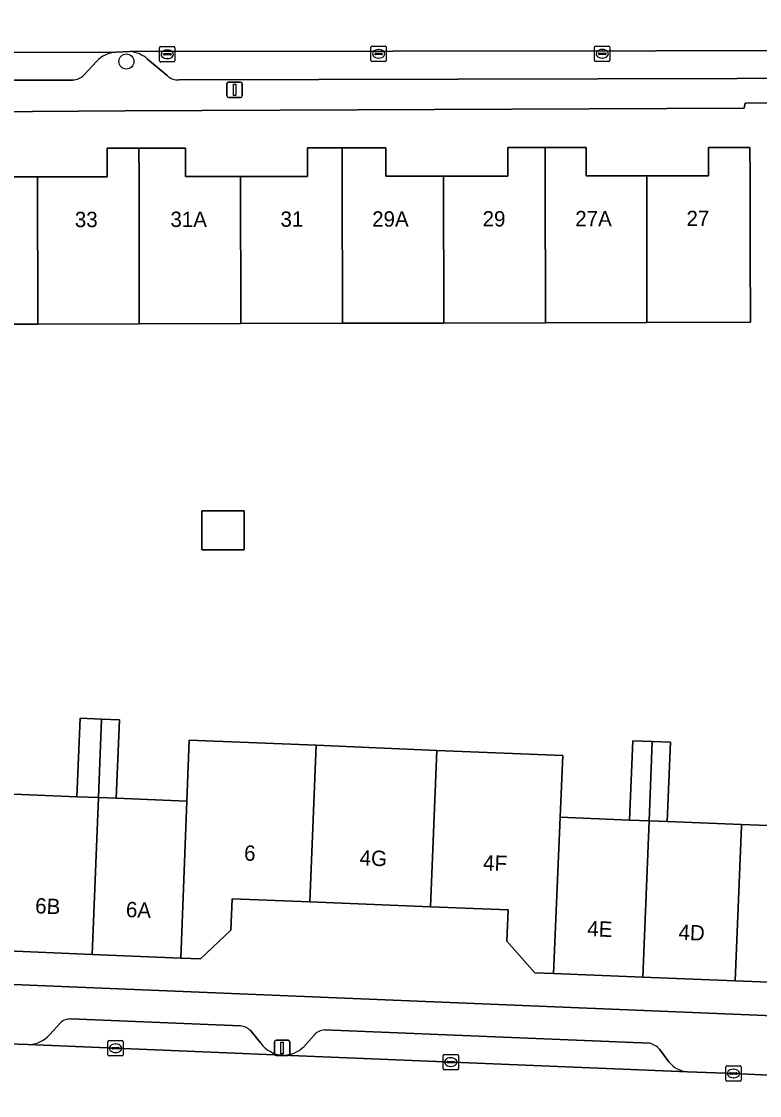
# Model space of a CAD drawing. Extents: x 160732 to 162107, y 387428 to 388479.
# Drawn here: x 161601.3 to 161649.3, y 388009.5 to 388079.4 of the extents above; entities that cross this region are included whole.
import ezdxf

# ---------------------------------------------------------------- set-up
doc = ezdxf.new("R2010")
doc.units = 0
for name, color, linetype in [('IMGEO_Boom', 7, 'Continuous'), ('IMGEO_Erf', 7, 'Continuous'), ('IMGEO_Kolk', 7, 'Continuous'), ('IMGEO_Lichtmast', 7, 'Continuous'), ('IMGEO_Muur', 7, 'Continuous'), ('IMGEO_Pand', 7, 'Continuous'), ('IMGEO_Pand_nummerreeks', 7, 'Continuous'), ('IMGEO_Parkeervlak_open', 7, 'Continuous'), ('IMGEO_Rijbaan_lokaal_open', 7, 'Continuous'), ('IMGEO_Voetpad_open', 7, 'Continuous')]:
    doc.layers.add(name, color=color, linetype=linetype)

msp = doc.modelspace()

# ---------------------------------------------------------------- linework, layer by layer
at = {"layer": 'IMGEO_Boom'}
msp.add_circle((161608.114, 388076.748), 0.489, dxfattribs=at)
at = {"layer": 'IMGEO_Erf'}
for points in [[(161672.329, 388038.744), (161670.013, 388038.744), (161670.013, 388040.962), (161670.013, 388043.194), (161672.327, 388043.194), (161672.323, 388050.764), (161670.013, 388050.764), (161670.013, 388052.993), (161670.013, 388055.214), (161672.321, 388055.214), (161672.318, 388062.764), (161670.018, 388062.763), (161670.017, 388065.024), (161670.016, 388067.213), (161672.316, 388067.214), (161672.274, 388072.414), (161672.258, 388073.459), (161658.649, 388073.436), (161658.44, 388073.516), (161658.432, 388074.047), (161648.409, 388074.033), (161648.329, 388073.72), (161608.003, 388073.53), (161586.934, 388073.375)], [(161598.909, 388069.239), (161602.322, 388069.245), (161606.859, 388069.252), (161606.856, 388071.102), (161608.931, 388071.105), (161611.956, 388071.11), (161611.959, 388069.26), (161615.546, 388069.266), (161619.909, 388069.273), (161619.906, 388071.125), (161622.155, 388071.128), (161625.006, 388071.132), (161625.009, 388069.282), (161628.77, 388069.288), (161632.949, 388069.294), (161632.946, 388071.144), (161635.378, 388071.148), (161638.046, 388071.153), (161638.049, 388069.302), (161641.993, 388069.309), (161646.009, 388069.316), (161646.003, 388071.151), (161648.713, 388071.16), (161648.719, 388069.32), (161648.736, 388064.321), (161648.751, 388059.778), (161642.008, 388059.762), (161635.396, 388059.745), (161628.785, 388059.729), (161622.173, 388059.713), (161615.561, 388059.697), (161608.949, 388059.681), (161602.338, 388059.665), (161595.726, 388059.648)], [(161600.261, 388029.095), (161604.892, 388028.908), (161605.1, 388034.015), (161606.502, 388033.959), (161607.654, 388033.912), (161607.446, 388028.806), (161612.053, 388028.62), (161612.207, 388032.596), (161620.471, 388032.251), (161628.323, 388031.924), (161636.527, 388031.582), (161636.357, 388027.572), (161640.876, 388027.392), (161641.081, 388032.553), (161642.348, 388032.502), (161643.53, 388032.455), (161643.324, 388027.295), (161648.16, 388027.103), (161652.762, 388026.921)], [(161587.56, 388017.226), (161672.333, 388013.748), (161672.333, 388015.948), (161671.947, 388015.968), (161665.805, 388016.213), (161659.788, 388016.452), (161653.771, 388016.692), (161647.755, 388016.932), (161641.738, 388017.172), (161635.926, 388017.403), (161634.698, 388017.452), (161632.879, 388019.499), (161632.961, 388021.536), (161627.909, 388021.74), (161620.056, 388022.057), (161614.991, 388022.262), (161614.909, 388020.224), (161612.933, 388018.359), (161611.658, 388018.411), (161605.877, 388018.647), (161599.844, 388018.894)]]:
    msp.add_lwpolyline(points, dxfattribs=at)
msp.add_lwpolyline([(161613.023, 388044.965), (161613.019, 388047.5), (161615.781, 388047.505), (161615.785, 388044.968)], close=True, dxfattribs=at)
at = {"layer": 'IMGEO_Kolk'}
for p, q in [((161610.275, 388076.789), (161610.275, 388077.641)), ((161610.35, 388077.715), (161611.202, 388077.715)), ((161610.763, 388077.495), (161610.788, 388077.495)), ((161611.276, 388077.641), (161611.276, 388076.789)), ((161624.036, 388076.82), (161624.036, 388077.672)), ((161624.111, 388077.746), (161624.963, 388077.746)), ((161624.524, 388077.526), (161624.549, 388077.526)), ((161625.037, 388077.672), (161625.037, 388076.82)), ((161638.597, 388076.825), (161638.597, 388077.677)), ((161638.672, 388077.751), (161639.524, 388077.751)), ((161639.085, 388077.531), (161639.11, 388077.531)), ((161639.598, 388077.677), (161639.598, 388076.825)), ((161610.534, 388077.209), (161610.534, 388077.221)), ((161610.972, 388077.172), (161610.574, 388077.172)), ((161610.577, 388077.258), (161610.975, 388077.258)), ((161610.786, 388076.935), (161610.761, 388076.935)), ((161611.018, 388077.221), (161611.018, 388077.209)), ((161624.295, 388077.24), (161624.295, 388077.252)), ((161624.733, 388077.203), (161624.335, 388077.203)), ((161624.338, 388077.289), (161624.736, 388077.289)), ((161624.547, 388076.966), (161624.522, 388076.966)), ((161624.779, 388077.252), (161624.779, 388077.24)), ((161639.524, 388076.751), (161638.672, 388076.751)), ((161638.856, 388077.245), (161638.856, 388077.257)), ((161639.294, 388077.208), (161638.896, 388077.208)), ((161638.899, 388077.294), (161639.297, 388077.294)), ((161639.108, 388076.971), (161639.083, 388076.971)), ((161639.34, 388077.257), (161639.34, 388077.245)), ((161611.202, 388076.715), (161610.35, 388076.715)), ((161624.963, 388076.746), (161624.111, 388076.746)), ((161606.908, 388012.115), (161606.908, 388012.967)), ((161606.983, 388013.041), (161607.835, 388013.041)), ((161607.167, 388012.535), (161607.167, 388012.547)), ((161607.605, 388012.498), (161607.207, 388012.498)), ((161607.21, 388012.584), (161607.608, 388012.584)), ((161607.396, 388012.821), (161607.421, 388012.821)), ((161607.651, 388012.547), (161607.651, 388012.535)), ((161607.909, 388012.967), (161607.909, 388012.115)), ((161607.835, 388012.041), (161606.983, 388012.041)), ((161607.419, 388012.261), (161607.394, 388012.261)), ((161628.731, 388011.215), (161628.731, 388012.067)), ((161628.806, 388012.141), (161629.658, 388012.141)), ((161629.219, 388011.921), (161629.244, 388011.921)), ((161629.732, 388012.067), (161629.732, 388011.215)), ((161629.658, 388011.141), (161628.806, 388011.141)), ((161628.99, 388011.635), (161628.99, 388011.647)), ((161629.428, 388011.598), (161629.03, 388011.598)), ((161629.033, 388011.684), (161629.431, 388011.684)), ((161629.242, 388011.361), (161629.217, 388011.361)), ((161629.474, 388011.647), (161629.474, 388011.635)), ((161647.137, 388010.471), (161647.137, 388011.323)), ((161647.212, 388011.397), (161648.064, 388011.397)), ((161647.625, 388011.177), (161647.65, 388011.177)), ((161648.138, 388011.323), (161648.138, 388010.471)), ((161648.064, 388010.397), (161647.212, 388010.397)), ((161647.396, 388010.891), (161647.396, 388010.903)), ((161647.834, 388010.854), (161647.436, 388010.854)), ((161647.439, 388010.94), (161647.837, 388010.94)), ((161647.648, 388010.617), (161647.623, 388010.617)), ((161647.88, 388010.903), (161647.88, 388010.891))]:
    msp.add_line(p, q, dxfattribs=at)
for points in [[(161610.275, 388076.789), (161610.275, 388077.641)], [(161610.35, 388077.715), (161611.202, 388077.715)], [(161611.276, 388077.641), (161611.276, 388076.789)], [(161624.036, 388076.82), (161624.036, 388077.672)], [(161624.111, 388077.746), (161624.963, 388077.746)], [(161625.037, 388077.672), (161625.037, 388076.82)], [(161638.597, 388076.825), (161638.597, 388077.677)], [(161638.672, 388077.751), (161639.524, 388077.751)], [(161639.598, 388077.677), (161639.598, 388076.825)], [(161639.524, 388076.751), (161638.672, 388076.751)], [(161611.202, 388076.715), (161610.35, 388076.715)], [(161624.963, 388076.746), (161624.111, 388076.746)], [(161606.908, 388012.115), (161606.908, 388012.967)], [(161606.983, 388013.041), (161607.835, 388013.041)], [(161607.909, 388012.967), (161607.909, 388012.115)], [(161607.835, 388012.041), (161606.983, 388012.041)], [(161628.731, 388011.215), (161628.731, 388012.067)], [(161628.806, 388012.141), (161629.658, 388012.141)], [(161629.732, 388012.067), (161629.732, 388011.215)], [(161629.658, 388011.141), (161628.806, 388011.141)], [(161647.137, 388010.471), (161647.137, 388011.323)], [(161647.212, 388011.397), (161648.064, 388011.397)], [(161648.138, 388011.323), (161648.138, 388010.471)], [(161648.064, 388010.397), (161647.212, 388010.397)]]:
    msp.add_lwpolyline(points, dxfattribs=at)
for centre, radius, start, end in [((161610.352, 388077.639), 0.0765, 91.55205, 178.44795), ((161610.352, 388077.639), 0.0765, 91.55205, 178.44795), ((161611.2, 388077.639), 0.0765, 1.55205, 88.44795), ((161611.2, 388077.639), 0.0765, 1.55205, 88.44795), ((161624.113, 388077.67), 0.0765, 91.55205, 178.44795), ((161624.113, 388077.67), 0.0765, 91.55205, 178.44795), ((161624.961, 388077.67), 0.0765, 1.55205, 88.44795), ((161624.961, 388077.67), 0.0765, 1.55205, 88.44795), ((161638.674, 388077.675), 0.0765, 91.55205, 178.44795), ((161638.674, 388077.675), 0.0765, 91.55205, 178.44795), ((161639.522, 388077.675), 0.0765, 1.55205, 88.44795), ((161639.522, 388077.675), 0.0765, 1.55205, 88.44795), ((161610.352, 388076.791), 0.0765, 181.55205, 268.44795), ((161610.352, 388076.791), 0.0765, 181.55205, 268.44795), ((161610.574, 388077.218), 0.0403, 85.87752, 175.75265), ((161610.571, 388077.208), 0.0366, 178.93798, 274.71019), ((161610.975, 388077.215), 0.043, 264.86636, 352.45326), ((161610.979, 388077.22), 0.0386, 1.73085, 96.63898), ((161611.2, 388076.791), 0.0765, 271.55205, 358.44795), ((161611.2, 388076.791), 0.0765, 271.55205, 358.44795), ((161624.113, 388076.822), 0.0765, 181.55205, 268.44795), ((161624.113, 388076.822), 0.0765, 181.55205, 268.44795), ((161624.335, 388077.249), 0.0403, 85.87752, 175.75265), ((161624.332, 388077.239), 0.0366, 178.93798, 274.71019), ((161624.736, 388077.246), 0.043, 264.86636, 352.45326), ((161624.74, 388077.251), 0.0386, 1.73085, 96.63898), ((161624.961, 388076.822), 0.0765, 271.55205, 358.44795), ((161624.961, 388076.822), 0.0765, 271.55205, 358.44795), ((161638.674, 388076.827), 0.0765, 181.55205, 268.44795), ((161638.674, 388076.827), 0.0765, 181.55205, 268.44795), ((161638.896, 388077.254), 0.0403, 85.87752, 175.75265), ((161638.893, 388077.244), 0.0366, 178.93798, 274.71019), ((161639.297, 388077.251), 0.043, 264.86636, 352.45326), ((161639.301, 388077.256), 0.0386, 1.73085, 96.63898), ((161639.522, 388076.827), 0.0765, 271.55205, 358.44795), ((161639.522, 388076.827), 0.0765, 271.55205, 358.44795), ((161606.985, 388012.965), 0.0765, 91.55205, 178.44795), ((161606.985, 388012.965), 0.0765, 91.55205, 178.44795), ((161607.207, 388012.544), 0.0403, 85.87752, 175.75265), ((161607.204, 388012.534), 0.0366, 178.93798, 274.71019), ((161607.608, 388012.541), 0.043, 264.86636, 352.45326), ((161607.612, 388012.546), 0.0386, 1.73085, 96.63898), ((161607.833, 388012.965), 0.0765, 1.55205, 88.44795), ((161607.833, 388012.965), 0.0765, 1.55205, 88.44795), ((161606.985, 388012.117), 0.0765, 181.55205, 268.44795), ((161606.985, 388012.117), 0.0765, 181.55205, 268.44795), ((161607.833, 388012.117), 0.0765, 271.55205, 358.44795), ((161607.833, 388012.117), 0.0765, 271.55205, 358.44795), ((161628.808, 388012.065), 0.0765, 91.55205, 178.44795), ((161628.808, 388012.065), 0.0765, 91.55205, 178.44795), ((161629.656, 388012.065), 0.0765, 1.55205, 88.44795), ((161629.656, 388012.065), 0.0765, 1.55205, 88.44795), ((161628.808, 388011.217), 0.0765, 181.55205, 268.44795), ((161628.808, 388011.217), 0.0765, 181.55205, 268.44795), ((161629.03, 388011.644), 0.0403, 85.87752, 175.75265), ((161629.027, 388011.634), 0.0366, 178.93798, 274.71019), ((161629.431, 388011.641), 0.043, 264.86636, 352.45326), ((161629.435, 388011.646), 0.0386, 1.73085, 96.63898), ((161629.656, 388011.217), 0.0765, 271.55205, 358.44795), ((161629.656, 388011.217), 0.0765, 271.55205, 358.44795), ((161647.214, 388011.321), 0.0765, 91.55205, 178.44795), ((161647.214, 388011.321), 0.0765, 91.55205, 178.44795), ((161648.062, 388011.321), 0.0765, 1.55205, 88.44795), ((161648.062, 388011.321), 0.0765, 1.55205, 88.44795), ((161647.214, 388010.473), 0.0765, 181.55205, 268.44795), ((161647.214, 388010.473), 0.0765, 181.55205, 268.44795), ((161647.436, 388010.9), 0.0403, 85.87752, 175.75265), ((161647.433, 388010.89), 0.0366, 178.93798, 274.71019), ((161647.837, 388010.897), 0.043, 264.86636, 352.45326), ((161647.841, 388010.902), 0.0386, 1.73085, 96.63898), ((161648.062, 388010.473), 0.0765, 271.55205, 358.44795), ((161648.062, 388010.473), 0.0765, 271.55205, 358.44795)]:
    msp.add_arc(centre, radius, start, end, dxfattribs=at)
for centre, major_axis, ratio, start_param, end_param in [((161610.762, 388077.215), (-0.387, 0.002), 0.722429, 4.712389, 7.853982), ((161610.787, 388077.215), (-0.39, 0.002), 0.717154, 1.570796, 4.712389), ((161624.523, 388077.246), (-0.387, 0.002), 0.722429, 4.712389, 7.853982), ((161624.548, 388077.246), (-0.39, 0.002), 0.717154, 1.570796, 4.712389), ((161639.084, 388077.251), (-0.387, 0.002), 0.722429, 4.712389, 7.853982), ((161639.109, 388077.251), (-0.39, 0.002), 0.717154, 1.570796, 4.712389), ((161607.395, 388012.541), (-0.387, 0.002), 0.722429, 4.712389, 7.853982), ((161607.42, 388012.541), (-0.39, 0.002), 0.717154, 1.570796, 4.712389), ((161629.218, 388011.641), (-0.387, 0.002), 0.722429, 4.712389, 7.853982), ((161629.243, 388011.641), (-0.39, 0.002), 0.717154, 1.570796, 4.712389), ((161647.624, 388010.897), (-0.387, 0.002), 0.722429, 4.712389, 7.853982), ((161647.649, 388010.897), (-0.39, 0.002), 0.717154, 1.570796, 4.712389)]:
    msp.add_ellipse(centre, major_axis=major_axis, ratio=ratio, start_param=start_param, end_param=end_param, dxfattribs=at)
at = {"layer": 'IMGEO_Lichtmast'}
for p, q in [((161614.76, 388075.407), (161615.55, 388075.407)), ((161615.55, 388075.407), (161614.76, 388075.407)), ((161614.66, 388074.507), (161614.66, 388075.307)), ((161614.66, 388075.307), (161614.66, 388074.507)), ((161615.65, 388075.307), (161615.65, 388074.507)), ((161615.65, 388074.507), (161615.65, 388075.307)), ((161615.55, 388074.407), (161614.76, 388074.407)), ((161614.76, 388074.407), (161615.55, 388074.407)), ((161617.755, 388012.161), (161617.755, 388012.961)), ((161617.755, 388012.961), (161617.755, 388012.161)), ((161617.855, 388013.061), (161618.645, 388013.061)), ((161618.645, 388013.061), (161617.855, 388013.061)), ((161618.745, 388012.961), (161618.745, 388012.161)), ((161618.745, 388012.161), (161618.745, 388012.961)), ((161618.645, 388012.061), (161617.855, 388012.061)), ((161617.855, 388012.061), (161618.645, 388012.061))]:
    msp.add_line(p, q, dxfattribs=at)
for points in [[(161615.08, 388075.282), (161615.23, 388075.282), (161615.23, 388074.532), (161615.08, 388074.532), (161615.08, 388075.282)], [(161618.175, 388012.936), (161618.325, 388012.936), (161618.325, 388012.186), (161618.175, 388012.186), (161618.175, 388012.936)]]:
    msp.add_lwpolyline(points, dxfattribs=at)
for centre, start, end in [((161614.76, 388075.307), 90, 180), ((161614.76, 388075.307), 90, 180), ((161615.55, 388075.307), 0, 90), ((161615.55, 388075.307), 360, 90), ((161614.76, 388074.507), 180, 270), ((161614.76, 388074.507), 180, 270), ((161615.55, 388074.507), 270, 0), ((161615.55, 388074.507), 270, 0), ((161617.855, 388012.961), 90, 180), ((161617.855, 388012.961), 90, 180), ((161618.645, 388012.961), 0, 90), ((161618.645, 388012.961), 360, 90), ((161617.855, 388012.161), 180, 270), ((161617.855, 388012.161), 180, 270), ((161618.645, 388012.161), 270, 0), ((161618.645, 388012.161), 270, 0)]:
    msp.add_arc(centre, 0.1, start, end, dxfattribs=at)
at = {"layer": 'IMGEO_Muur'}
msp.add_lwpolyline([(161648.409, 388074.033), (161658.432, 388074.047)], dxfattribs=at)
at = {"layer": 'IMGEO_Pand'}
for points in [[(161648.719, 388069.32), (161648.713, 388071.16), (161646.003, 388071.151), (161646.009, 388069.316), (161641.993, 388069.309), (161642.008, 388059.762), (161648.751, 388059.778), (161648.736, 388064.321)], [(161598.909, 388069.239), (161598.906, 388071.09), (161595.707, 388071.085), (161595.71, 388069.234), (161595.726, 388059.648), (161602.338, 388059.665), (161602.322, 388069.245)], [(161602.322, 388069.245), (161602.338, 388059.665), (161608.949, 388059.681), (161608.934, 388069.255), (161608.931, 388071.105), (161606.856, 388071.102), (161606.859, 388069.252)], [(161611.959, 388069.26), (161611.956, 388071.11), (161608.931, 388071.105), (161608.934, 388069.255), (161608.949, 388059.681), (161615.561, 388059.697), (161615.546, 388069.266)], [(161615.546, 388069.266), (161615.561, 388059.697), (161622.173, 388059.713), (161622.158, 388069.277), (161622.155, 388071.128), (161619.906, 388071.125), (161619.909, 388069.273)], [(161625.009, 388069.282), (161625.006, 388071.132), (161622.155, 388071.128), (161622.158, 388069.277), (161622.173, 388059.713), (161628.785, 388059.729), (161628.77, 388069.288)], [(161628.77, 388069.288), (161628.785, 388059.729), (161635.396, 388059.745), (161635.381, 388069.298), (161635.378, 388071.148), (161632.946, 388071.144), (161632.949, 388069.294)], [(161638.049, 388069.302), (161638.046, 388071.153), (161635.378, 388071.148), (161635.381, 388069.298), (161635.396, 388059.745), (161642.008, 388059.762), (161641.993, 388069.309)], [(161613.023, 388044.965), (161615.785, 388044.968), (161615.781, 388047.505), (161613.019, 388047.5)], [(161606.502, 388033.959), (161605.1, 388034.015), (161604.892, 388028.908), (161606.294, 388028.852)], [(161606.502, 388033.959), (161606.294, 388028.852), (161607.446, 388028.806), (161607.654, 388033.912)], [(161620.471, 388032.251), (161612.207, 388032.596), (161612.053, 388028.62), (161611.658, 388018.411), (161612.933, 388018.359), (161614.909, 388020.224), (161614.991, 388022.262), (161620.056, 388022.057)], [(161620.056, 388022.057), (161627.909, 388021.74), (161628.323, 388031.924), (161620.471, 388032.251)], [(161642.348, 388032.502), (161641.081, 388032.553), (161640.876, 388027.392), (161642.143, 388027.342)], [(161642.348, 388032.502), (161642.143, 388027.342), (161643.324, 388027.295), (161643.53, 388032.455)], [(161636.357, 388027.572), (161636.527, 388031.582), (161628.323, 388031.924), (161627.909, 388021.74), (161632.961, 388021.536), (161632.879, 388019.499), (161634.698, 388017.452), (161635.926, 388017.403)], [(161606.294, 388028.852), (161604.892, 388028.908), (161600.261, 388029.095), (161600.256, 388028.983), (161599.844, 388018.894), (161605.877, 388018.647)], [(161612.053, 388028.62), (161607.446, 388028.806), (161606.294, 388028.852), (161605.877, 388018.647), (161611.658, 388018.411)], [(161642.143, 388027.342), (161640.876, 388027.392), (161636.357, 388027.572), (161635.926, 388017.403), (161641.738, 388017.172)], [(161648.155, 388026.986), (161648.16, 388027.103), (161643.324, 388027.295), (161642.143, 388027.342), (161641.738, 388017.172), (161647.755, 388016.932)], [(161654.176, 388026.865), (161652.762, 388026.921), (161648.16, 388027.103), (161648.155, 388026.986), (161647.755, 388016.932), (161653.771, 388016.692)]]:
    msp.add_lwpolyline(points, close=True, dxfattribs=at)
at = {"layer": 'IMGEO_Parkeervlak_open'}
for points in [[(161659.69, 388077.461), (161608.36, 388077.398)], [(161607.425, 388077.357), (161579.577, 388077.312)], [(161605.341, 388075.862), (161606.169, 388076.749)], [(161609.495, 388076.901), (161610.772, 388075.829)], [(161582.565, 388075.527), (161604.622, 388075.543)], [(161611.545, 388075.556), (161656.977, 388075.67)], [(161603.791, 388014.171), (161603.121, 388013.438)], [(161615.546, 388013.992), (161604.499, 388014.445)], [(161616.87, 388012.862), (161616.207, 388013.681)], [(161620.341, 388013.399), (161619.658, 388012.643)], [(161642.167, 388012.871), (161621.014, 388013.73)], [(161601.697, 388012.776), (161618.281, 388012.097)], [(161643.439, 388011.657), (161642.826, 388012.476)], [(161618.281, 388012.097), (161644.654, 388011.003)]]:
    msp.add_lwpolyline(points, dxfattribs=at)
for centre, radius, start, end in [((161607.584, 388075.428), 1.935, 94.69834, 136.96272), ((161608.133, 388075.336), 2.074, 48.97394, 83.73023), ((161604.596, 388076.572), 1.029, 271.45356, 316.39746), ((161611.456, 388076.535), 0.983, 225.91387, 275.1828), ((161604.468, 388013.474), 0.971, 88.1494, 134.16403), ((161615.441, 388012.912), 1.085, 45.13588, 84.47023), ((161601.674, 388014.688), 1.912, 270.6852, 319.18107), ((161621.027, 388012.854), 0.876, 90.85022, 141.52825), ((161618.367, 388013.94), 1.845, 215.75125, 267.31843), ((161618.346, 388013.942), 1.846, 267.98077, 315.27728), ((161641.878, 388011.642), 1.263, 41.35039, 76.77325), ((161644.802, 388012.733), 1.736, 218.29713, 265.11823)]:
    msp.add_arc(centre, radius, start, end, dxfattribs=at)
at = {"layer": 'IMGEO_Rijbaan_lokaal_open'}
msp.add_lwpolyline([(161570.578, 388082.304), (161570.607, 388077.292), (161579.577, 388077.312), (161607.425, 388077.357), (161608.36, 388077.398), (161659.69, 388077.461), (161668.334, 388077.537), (161681.287, 388077.594), (161681.749, 388077.608), (161695.991, 388077.637), (161731.898, 388077.716), (161733.124, 388077.725), (161738.954, 388077.766), (161743.066, 388077.72), (161760.02, 388077.753), (161762.072, 388077.759), (161773.657, 388077.808), (161774.967, 388077.816), (161774.945, 388082.793)], dxfattribs=at)
msp.add_lwpolyline([(161655.092, 388010.591), (161649.92, 388010.791), (161647.679, 388010.895), (161644.654, 388011.003), (161618.281, 388012.097), (161601.697, 388012.776), (161599.692, 388012.852), (161597.842, 388012.927), (161597.558, 388005.915), (161607.977, 388005.495), (161608.147, 388005.507), (161626.812, 388004.793), (161626.885, 388004.783), (161654.818, 388003.642)], close=True, dxfattribs=at)
at = {"layer": 'IMGEO_Voetpad_open'}
for points in [[(161606.169, 388076.749), (161605.341, 388075.862)], [(161608.36, 388077.398), (161607.425, 388077.357)], [(161610.772, 388075.829), (161609.495, 388076.901)], [(161564.821, 388075.398), (161569.991, 388073.544), (161577.878, 388073.515), (161586.934, 388073.375), (161608.003, 388073.53), (161648.329, 388073.72), (161648.409, 388074.033), (161658.432, 388074.047), (161658.44, 388073.516), (161658.649, 388073.436), (161672.258, 388073.459), (161675.284, 388074.093), (161678.363, 388074.194), (161698.727, 388074.065), (161698.776, 388074.065), (161745.148, 388074.273), (161746.885, 388074.281), (161771.267, 388074.321), (161774.279, 388074.321), (161781.058, 388075.982)], [(161604.622, 388075.543), (161582.565, 388075.527)], [(161656.977, 388075.67), (161611.545, 388075.556)], [(161694.156, 388011.979), (161682.499, 388012.463), (161675.874, 388012.804), (161675.381, 388012.829), (161672.333, 388013.748), (161587.56, 388017.226), (161575.571, 388017.719), (161568.236, 388018.019), (161563.376, 388016.945), (161563.254, 388015.563)], [(161603.121, 388013.438), (161603.791, 388014.171)], [(161604.499, 388014.445), (161615.546, 388013.992)], [(161616.207, 388013.681), (161616.87, 388012.862)], [(161619.658, 388012.643), (161620.341, 388013.399)], [(161621.014, 388013.73), (161642.167, 388012.871)], [(161599.692, 388012.852), (161601.697, 388012.776)], [(161642.826, 388012.476), (161643.439, 388011.657)], [(161644.654, 388011.003), (161647.679, 388010.895), (161649.92, 388010.791)]]:
    msp.add_lwpolyline(points, dxfattribs=at)
for centre, radius, start, end in [((161607.584, 388075.428), 1.935, 94.69834, 136.96272), ((161608.133, 388075.336), 2.074, 48.97394, 83.73023), ((161604.596, 388076.572), 1.029, 271.45356, 316.39746), ((161611.456, 388076.535), 0.983, 225.91387, 275.1828), ((161604.468, 388013.474), 0.971, 88.1494, 134.16403), ((161615.441, 388012.912), 1.085, 45.13588, 84.47023), ((161601.674, 388014.688), 1.912, 270.6852, 319.18107), ((161621.027, 388012.854), 0.876, 90.85022, 141.52825), ((161618.367, 388013.94), 1.845, 215.75125, 267.31843), ((161618.346, 388013.942), 1.846, 267.98077, 315.27728), ((161641.878, 388011.642), 1.263, 41.35039, 76.77325), ((161644.802, 388012.733), 1.736, 218.29713, 265.11823)]:
    msp.add_arc(centre, radius, start, end, dxfattribs=at)

# ---------------------------------------------------------------- texts
at = {"layer": 'IMGEO_Pand_nummerreeks'}
for s, rotation, p in [('33', 0.09304, (161604.757, 388065.968)), ('31A', 0.09532, (161610.98, 388065.978)), ('31', 0.09304, (161618.145, 388065.99)), ('29A', 0.09532, (161624.113, 388066)), ('29', 0.09304, (161631.306, 388066.011)), ('27A', 0.09532, (161637.336, 388066.021)), ('27', 0.09304, (161644.58, 388066.033)), ('6', 357.68647, (161615.761, 388024.753)), ('4G', 357.68841, (161623.283, 388024.449)), ('4F', 357.68647, (161631.322, 388024.124)), ('6B', 357.66233, (161602.16, 388021.32)), ('6A', 357.66233, (161608.067, 388021.079)), ('4E', 357.71963, (161638.105, 388019.839)), ('4D', 357.71963, (161644.042, 388019.602))]:
    msp.add_text(s, height=1, rotation=rotation, dxfattribs=at).set_placement(p)

doc.saveas('drawing.dxf')
